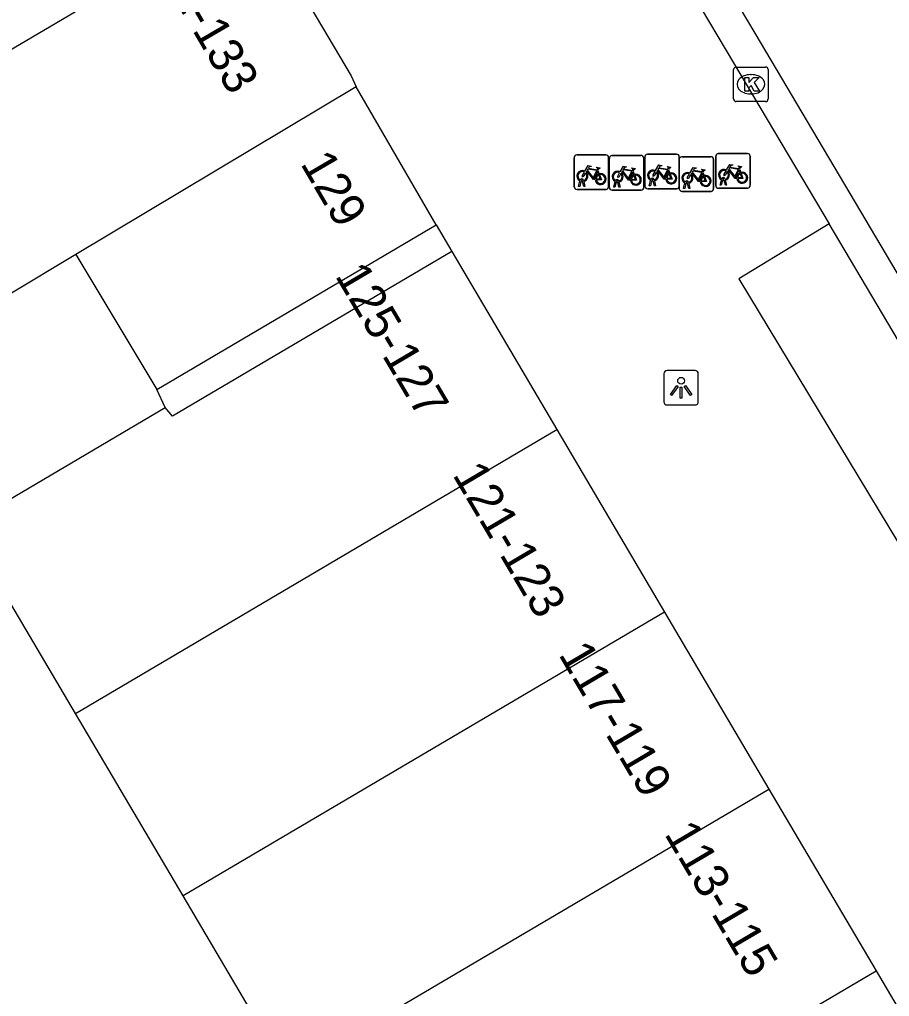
# Model space of a CAD drawing. Extents: x 160379 to 161131, y 383940 to 384849.
# Drawn here: x 161040.91 to 161066.11, y 384411.72 to 384440.01 of the extents above; entities that cross this region are included whole.
import ezdxf

# ---------------------------------------------------------------- set-up
doc = ezdxf.new("R2010")
doc.units = 0
for name, color, linetype in [('IMGEO_Fietsenrek', 7, 'Continuous'), ('IMGEO_Fietspad_gesloten', 7, 'Continuous'), ('IMGEO_Fietspad_open', 7, 'Continuous'), ('IMGEO_Kolk', 7, 'Continuous'), ('IMGEO_Lichtpunt', 7, 'Continuous'), ('IMGEO_Pand', 7, 'Continuous'), ('IMGEO_Pand_nummerreeks', 7, 'Continuous'), ('IMGEO_Pand_overbouw', 7, 'Continuous'), ('IMGEO_Voetpad_open', 7, 'Continuous')]:
    doc.layers.add(name, color=color, linetype=linetype)

msp = doc.modelspace()

# ---------------------------------------------------------------- linework, layer by layer
at = {"layer": 'IMGEO_Fietsenrek'}
for p, q in [((161059.096, 384436.108), (161059.937, 384436.108)), ((161059.937, 384436.108), (161059.096, 384436.108)), ((161061.15, 384436.126), (161061.991, 384436.126)), ((161061.991, 384436.126), (161061.15, 384436.126)), ((161056.974, 384435.165), (161056.974, 384436.006)), ((161056.974, 384436.006), (161056.974, 384435.165)), ((161057.049, 384436.09), (161057.89, 384436.09)), ((161057.89, 384436.09), (161057.049, 384436.09)), ((161057.974, 384436.015), (161057.974, 384435.174)), ((161057.974, 384435.174), (161057.974, 384436.015)), ((161057.994, 384435.147), (161057.994, 384435.988)), ((161057.994, 384435.988), (161057.994, 384435.147)), ((161058.069, 384436.072), (161058.91, 384436.072)), ((161058.91, 384436.072), (161058.069, 384436.072)), ((161058.994, 384435.997), (161058.994, 384435.156)), ((161058.994, 384435.156), (161058.994, 384435.997)), ((161059.021, 384435.183), (161059.021, 384436.024)), ((161059.021, 384436.024), (161059.021, 384435.183)), ((161060.015, 384435.109), (161060.015, 384435.95)), ((161060.015, 384435.95), (161060.015, 384435.109)), ((161060.021, 384436.033), (161060.021, 384435.192)), ((161060.021, 384435.192), (161060.021, 384436.033)), ((161060.09, 384436.034), (161060.931, 384436.034)), ((161060.931, 384436.034), (161060.09, 384436.034)), ((161061.015, 384435.959), (161061.015, 384435.118)), ((161061.015, 384435.118), (161061.015, 384435.959)), ((161061.075, 384435.201), (161061.075, 384436.042)), ((161061.075, 384436.042), (161061.075, 384435.201)), ((161062.075, 384436.051), (161062.075, 384435.21)), ((161062.075, 384435.21), (161062.075, 384436.051)), ((161057.661, 384435.639), (161057.697, 384435.544)), ((161058.681, 384435.621), (161058.717, 384435.526)), ((161059.708, 384435.657), (161059.744, 384435.562)), ((161060.702, 384435.583), (161060.738, 384435.488)), ((161061.762, 384435.675), (161061.798, 384435.58)), ((161057.101, 384435.174), (161057.14, 384435.334)), ((161057.17, 384435.322), (161057.135, 384435.174)), ((161057.212, 384435.346), (161057.211, 384435.35)), ((161057.253, 384435.174), (161057.219, 384435.316)), ((161057.243, 384435.357), (161057.244, 384435.35)), ((161057.251, 384435.32), (161057.286, 384435.174)), ((161058.121, 384435.156), (161058.16, 384435.316)), ((161058.19, 384435.304), (161058.155, 384435.156)), ((161058.232, 384435.328), (161058.231, 384435.332)), ((161058.273, 384435.156), (161058.239, 384435.298)), ((161058.263, 384435.339), (161058.264, 384435.332)), ((161058.271, 384435.302), (161058.306, 384435.156)), ((161059.148, 384435.192), (161059.187, 384435.352)), ((161059.217, 384435.34), (161059.182, 384435.192)), ((161059.259, 384435.364), (161059.258, 384435.368)), ((161059.3, 384435.192), (161059.266, 384435.334)), ((161059.29, 384435.375), (161059.291, 384435.368)), ((161059.298, 384435.338), (161059.333, 384435.192)), ((161060.142, 384435.118), (161060.181, 384435.278)), ((161060.211, 384435.266), (161060.176, 384435.118)), ((161060.253, 384435.29), (161060.252, 384435.294)), ((161060.294, 384435.118), (161060.26, 384435.26)), ((161060.284, 384435.301), (161060.285, 384435.294)), ((161060.292, 384435.264), (161060.327, 384435.118)), ((161061.202, 384435.21), (161061.241, 384435.37)), ((161061.271, 384435.358), (161061.236, 384435.21)), ((161061.313, 384435.382), (161061.312, 384435.386)), ((161061.354, 384435.21), (161061.32, 384435.352)), ((161061.344, 384435.393), (161061.345, 384435.386)), ((161061.352, 384435.356), (161061.387, 384435.21)), ((161057.899, 384435.09), (161057.058, 384435.09)), ((161057.058, 384435.09), (161057.899, 384435.09)), ((161057.135, 384435.174), (161057.101, 384435.174)), ((161057.286, 384435.174), (161057.253, 384435.174)), ((161058.919, 384435.072), (161058.078, 384435.072)), ((161058.078, 384435.072), (161058.919, 384435.072)), ((161058.155, 384435.156), (161058.121, 384435.156)), ((161058.306, 384435.156), (161058.273, 384435.156)), ((161059.946, 384435.108), (161059.105, 384435.108)), ((161059.105, 384435.108), (161059.946, 384435.108)), ((161059.182, 384435.192), (161059.148, 384435.192)), ((161059.333, 384435.192), (161059.3, 384435.192)), ((161060.94, 384435.034), (161060.099, 384435.034)), ((161060.099, 384435.034), (161060.94, 384435.034)), ((161060.176, 384435.118), (161060.142, 384435.118)), ((161060.327, 384435.118), (161060.294, 384435.118)), ((161062, 384435.126), (161061.159, 384435.126)), ((161061.159, 384435.126), (161062, 384435.126)), ((161061.236, 384435.21), (161061.202, 384435.21)), ((161061.387, 384435.21), (161061.354, 384435.21))]:
    msp.add_line(p, q, dxfattribs=at)
for points in [[(161057.308, 384435.564), (161057.256, 384435.474), (161057.216, 384435.449), (161057.217, 384435.496), (161057.272, 384435.59)], [(161057.287, 384435.616), (161057.382, 384435.78), (161057.468, 384435.766), (161057.47, 384435.757), (161057.414, 384435.746), (161057.387, 384435.701), (161057.643, 384435.66)], [(161057.583, 384435.372), (161057.533, 384435.372), (161057.342, 384435.623), (161057.323, 384435.591)], [(161057.63, 384435.635), (161057.373, 384435.676), (161057.356, 384435.647), (161057.523, 384435.427), (161057.63, 384435.635)], [(161057.678, 384435.537), (161057.648, 384435.614), (161057.539, 384435.396), (161057.582, 384435.396)], [(161057.643, 384435.66), (161057.668, 384435.709), (161057.662, 384435.713), (161057.639, 384435.717), (161057.627, 384435.724), (161057.626, 384435.727), (161057.628, 384435.732), (161057.723, 384435.717), (161057.725, 384435.707), (161057.715, 384435.694), (161057.703, 384435.688), (161057.689, 384435.694), (161057.661, 384435.639)], [(161058.328, 384435.546), (161058.276, 384435.456), (161058.236, 384435.431), (161058.237, 384435.478), (161058.292, 384435.572)], [(161058.307, 384435.598), (161058.402, 384435.762), (161058.488, 384435.748), (161058.49, 384435.739), (161058.434, 384435.728), (161058.407, 384435.683), (161058.663, 384435.642)], [(161058.603, 384435.354), (161058.553, 384435.354), (161058.362, 384435.605), (161058.343, 384435.573)], [(161058.65, 384435.617), (161058.393, 384435.658), (161058.376, 384435.629), (161058.543, 384435.409), (161058.65, 384435.617)], [(161058.698, 384435.519), (161058.668, 384435.596), (161058.559, 384435.378), (161058.602, 384435.378)], [(161058.663, 384435.642), (161058.688, 384435.691), (161058.682, 384435.695), (161058.659, 384435.699), (161058.647, 384435.706), (161058.646, 384435.709), (161058.648, 384435.714), (161058.743, 384435.699), (161058.745, 384435.689), (161058.735, 384435.676), (161058.723, 384435.67), (161058.709, 384435.676), (161058.681, 384435.621)], [(161059.355, 384435.582), (161059.303, 384435.492), (161059.263, 384435.467), (161059.264, 384435.514), (161059.319, 384435.608)], [(161059.334, 384435.634), (161059.429, 384435.798), (161059.515, 384435.784), (161059.517, 384435.775), (161059.461, 384435.764), (161059.434, 384435.719), (161059.69, 384435.678)], [(161059.63, 384435.39), (161059.58, 384435.39), (161059.389, 384435.641), (161059.37, 384435.609)], [(161059.677, 384435.653), (161059.42, 384435.694), (161059.403, 384435.665), (161059.57, 384435.445), (161059.677, 384435.653)], [(161059.725, 384435.555), (161059.695, 384435.632), (161059.586, 384435.414), (161059.629, 384435.414)], [(161059.69, 384435.678), (161059.715, 384435.727), (161059.709, 384435.731), (161059.686, 384435.735), (161059.674, 384435.742), (161059.673, 384435.745), (161059.675, 384435.75), (161059.77, 384435.735), (161059.772, 384435.725), (161059.762, 384435.712), (161059.75, 384435.706), (161059.736, 384435.712), (161059.708, 384435.657)], [(161060.328, 384435.56), (161060.423, 384435.724), (161060.509, 384435.71), (161060.511, 384435.701), (161060.455, 384435.69), (161060.428, 384435.645), (161060.684, 384435.604)], [(161060.624, 384435.316), (161060.574, 384435.316), (161060.383, 384435.567), (161060.364, 384435.535)], [(161060.671, 384435.579), (161060.414, 384435.62), (161060.397, 384435.591), (161060.564, 384435.371), (161060.671, 384435.579)], [(161060.719, 384435.481), (161060.689, 384435.558), (161060.58, 384435.34), (161060.623, 384435.34)], [(161060.684, 384435.604), (161060.709, 384435.653), (161060.703, 384435.657), (161060.68, 384435.661), (161060.668, 384435.668), (161060.667, 384435.671), (161060.669, 384435.676), (161060.764, 384435.661), (161060.766, 384435.651), (161060.756, 384435.638), (161060.744, 384435.632), (161060.73, 384435.638), (161060.702, 384435.583)], [(161061.409, 384435.6), (161061.357, 384435.51), (161061.317, 384435.485), (161061.318, 384435.532), (161061.373, 384435.626)], [(161061.388, 384435.652), (161061.483, 384435.816), (161061.569, 384435.802), (161061.571, 384435.793), (161061.515, 384435.782), (161061.488, 384435.737), (161061.744, 384435.696)], [(161061.684, 384435.408), (161061.634, 384435.408), (161061.443, 384435.659), (161061.424, 384435.627)], [(161061.731, 384435.671), (161061.474, 384435.712), (161061.457, 384435.683), (161061.624, 384435.463), (161061.731, 384435.671)], [(161061.779, 384435.573), (161061.749, 384435.65), (161061.64, 384435.432), (161061.683, 384435.432)], [(161061.713, 384435.432), (161061.833, 384435.431), (161061.789, 384435.545)], [(161061.809, 384435.552), (161061.864, 384435.407), (161061.714, 384435.407)], [(161061.744, 384435.696), (161061.769, 384435.745), (161061.763, 384435.749), (161061.74, 384435.753), (161061.728, 384435.76), (161061.727, 384435.763), (161061.729, 384435.768), (161061.824, 384435.753), (161061.826, 384435.743), (161061.816, 384435.73), (161061.804, 384435.724), (161061.79, 384435.73), (161061.762, 384435.675)], [(161057.612, 384435.396), (161057.732, 384435.395), (161057.688, 384435.509)], [(161057.708, 384435.516), (161057.763, 384435.371), (161057.613, 384435.371)], [(161058.632, 384435.378), (161058.752, 384435.377), (161058.708, 384435.491)], [(161058.728, 384435.498), (161058.783, 384435.353), (161058.633, 384435.353)], [(161059.659, 384435.414), (161059.779, 384435.413), (161059.735, 384435.527)], [(161059.755, 384435.534), (161059.81, 384435.389), (161059.66, 384435.389)], [(161060.349, 384435.508), (161060.297, 384435.418), (161060.257, 384435.393), (161060.258, 384435.44), (161060.313, 384435.534)], [(161060.653, 384435.34), (161060.773, 384435.339), (161060.729, 384435.453)], [(161060.749, 384435.46), (161060.804, 384435.315), (161060.654, 384435.315)]]:
    msp.add_lwpolyline(points, dxfattribs=at)
for centre, radius, start, end in [((161059.099, 384436.03), 0.0779, 92.4484, 184.2845), ((161059.099, 384436.03), 0.0779, 92.4484, 184.2845), ((161059.943, 384436.03), 0.0779, 2.4484, 94.2845), ((161059.943, 384436.03), 0.0779, 2.4484, 94.2845), ((161061.153, 384436.048), 0.0779, 92.4484, 184.2845), ((161061.153, 384436.048), 0.0779, 92.4484, 184.2845), ((161061.997, 384436.048), 0.0779, 2.4484, 94.2845), ((161061.997, 384436.048), 0.0779, 2.4484, 94.2845), ((161057.052, 384436.012), 0.0779, 92.4484, 184.2845), ((161057.052, 384436.012), 0.0779, 92.4484, 184.2845), ((161057.896, 384436.012), 0.0779, 2.4484, 94.2845), ((161057.896, 384436.012), 0.0779, 2.4484, 94.2845), ((161058.072, 384435.994), 0.0779, 92.4484, 184.2845), ((161058.072, 384435.994), 0.0779, 92.4484, 184.2845), ((161058.916, 384435.994), 0.0779, 2.4484, 94.2845), ((161058.916, 384435.994), 0.0779, 2.4484, 94.2845), ((161060.093, 384435.956), 0.0779, 92.4484, 184.2845), ((161060.093, 384435.956), 0.0779, 92.4484, 184.2845), ((161060.937, 384435.956), 0.0779, 2.4484, 94.2845), ((161060.937, 384435.956), 0.0779, 2.4484, 94.2845), ((161057.214, 384435.475), 0.159, 62.6766, 242.1369), ((161057.214, 384435.475), 0.129, 63.3192, 238.903), ((161057.214, 384435.475), 0.129, 283.6043, 43.4302), ((161057.214, 384435.475), 0.159, 283.5766, 46.6042), ((161057.741, 384435.391), 0.159, 187.0065, 105.7708), ((161058.234, 384435.457), 0.159, 62.6766, 242.1369), ((161058.234, 384435.457), 0.129, 63.3192, 238.903), ((161058.234, 384435.457), 0.129, 283.6043, 43.4302), ((161058.234, 384435.457), 0.159, 283.5766, 46.6042), ((161059.261, 384435.493), 0.159, 62.6766, 242.1369), ((161059.261, 384435.493), 0.129, 63.3192, 238.903), ((161059.261, 384435.493), 0.129, 283.6043, 43.4302), ((161059.261, 384435.493), 0.159, 283.5766, 46.6042), ((161059.788, 384435.409), 0.159, 113.3408, 178.3217), ((161059.788, 384435.409), 0.159, 187.0065, 105.7708), ((161060.255, 384435.419), 0.159, 62.6766, 242.1369), ((161060.255, 384435.419), 0.129, 63.3192, 238.903), ((161061.315, 384435.511), 0.159, 62.6766, 242.1369), ((161061.315, 384435.511), 0.129, 63.3192, 238.903), ((161061.315, 384435.511), 0.129, 283.6043, 43.4302), ((161061.315, 384435.511), 0.159, 283.5766, 46.6042), ((161061.842, 384435.427), 0.159, 113.3408, 178.3217), ((161061.842, 384435.427), 0.159, 187.0065, 105.7708), ((161061.842, 384435.427), 0.129, 113.923, 177.9556), ((161061.842, 384435.427), 0.129, 188.6715, 104.5883), ((161057.194, 384435.346), 0.0499, 12.8025, 158.6934), ((161057.214, 384435.475), 0.159, 253.9967, 271.7867), ((161057.194, 384435.346), 0.0174, 12.8025, 163.4502), ((161057.214, 384435.475), 0.129, 253.415, 269.0204), ((161057.741, 384435.391), 0.159, 113.3408, 178.3217), ((161057.741, 384435.391), 0.129, 113.923, 177.9556), ((161057.741, 384435.391), 0.129, 188.6715, 104.5883), ((161058.214, 384435.328), 0.0499, 12.8025, 158.6934), ((161058.234, 384435.457), 0.159, 253.9967, 271.7867), ((161058.214, 384435.328), 0.0174, 12.8025, 163.4502), ((161058.234, 384435.457), 0.129, 253.415, 269.0204), ((161058.761, 384435.373), 0.159, 113.3408, 178.3217), ((161058.761, 384435.373), 0.159, 187.0065, 105.7708), ((161058.761, 384435.373), 0.129, 113.923, 177.9556), ((161058.761, 384435.373), 0.129, 188.6715, 104.5883), ((161059.241, 384435.364), 0.0499, 12.8025, 158.6934), ((161059.261, 384435.493), 0.159, 253.9967, 271.7867), ((161059.241, 384435.364), 0.0174, 12.8025, 163.4502), ((161059.261, 384435.493), 0.129, 253.415, 269.0204), ((161059.788, 384435.409), 0.129, 113.923, 177.9556), ((161059.788, 384435.409), 0.129, 188.6715, 104.5883), ((161060.235, 384435.29), 0.0499, 12.8025, 158.6934), ((161060.255, 384435.419), 0.159, 253.9967, 271.7867), ((161060.235, 384435.29), 0.0174, 12.8025, 163.4502), ((161060.255, 384435.419), 0.129, 253.415, 269.0204), ((161060.255, 384435.419), 0.129, 283.6043, 43.4302), ((161060.255, 384435.419), 0.159, 283.5766, 46.6042), ((161060.782, 384435.335), 0.159, 113.3408, 178.3217), ((161060.782, 384435.335), 0.159, 187.0065, 105.7708), ((161060.782, 384435.335), 0.129, 113.923, 177.9556), ((161060.782, 384435.335), 0.129, 188.6715, 104.5883), ((161061.295, 384435.382), 0.0499, 12.8025, 158.6934), ((161061.315, 384435.511), 0.159, 253.9967, 271.7867), ((161061.295, 384435.382), 0.0174, 12.8025, 163.4502), ((161061.315, 384435.511), 0.129, 253.415, 269.0204), ((161057.052, 384435.168), 0.0779, 182.4484, 274.2845), ((161057.052, 384435.168), 0.0779, 182.4484, 274.2845), ((161057.896, 384435.168), 0.0779, 272.4484, 4.2845), ((161057.896, 384435.168), 0.0779, 272.4484, 4.2845), ((161058.072, 384435.15), 0.0779, 182.4484, 274.2845), ((161058.072, 384435.15), 0.0779, 182.4484, 274.2845), ((161058.916, 384435.15), 0.0779, 272.4484, 4.2845), ((161058.916, 384435.15), 0.0779, 272.4484, 4.2845), ((161059.099, 384435.186), 0.0779, 182.4484, 274.2845), ((161059.099, 384435.186), 0.0779, 182.4484, 274.2845), ((161059.943, 384435.186), 0.0779, 272.4484, 4.2845), ((161059.943, 384435.186), 0.0779, 272.4484, 4.2845), ((161060.093, 384435.112), 0.0779, 182.4484, 274.2845), ((161060.093, 384435.112), 0.0779, 182.4484, 274.2845), ((161060.937, 384435.112), 0.0779, 272.4484, 4.2845), ((161060.937, 384435.112), 0.0779, 272.4484, 4.2845), ((161061.153, 384435.204), 0.0779, 182.4484, 274.2845), ((161061.153, 384435.204), 0.0779, 182.4484, 274.2845), ((161061.997, 384435.204), 0.0779, 272.4484, 4.2845), ((161061.997, 384435.204), 0.0779, 272.4484, 4.2845)]:
    msp.add_arc(centre, radius, start, end, dxfattribs=at)
at = {"layer": 'IMGEO_Fietspad_gesloten'}
msp.add_lwpolyline([(161061.242, 384441.244), (161062.207, 384439.614), (161066.47, 384432.416), (161070.931, 384424.974)], dxfattribs=at)
at = {"layer": 'IMGEO_Fietspad_open'}
for points in [[(161060.414, 384440.747), (161061.38, 384439.117), (161064.36, 384434.089)], [(161070.1, 384424.406), (161064.36, 384434.089)]]:
    msp.add_lwpolyline(points, dxfattribs=at)
at = {"layer": 'IMGEO_Kolk'}
for p, q in [((161061.594, 384437.708), (161061.594, 384438.56)), ((161061.669, 384438.634), (161062.521, 384438.634)), ((161062.082, 384438.414), (161062.107, 384438.414)), ((161062.595, 384438.56), (161062.595, 384437.708)), ((161062.105, 384437.854), (161062.08, 384437.854)), ((161062.521, 384437.634), (161061.669, 384437.634))]:
    msp.add_line(p, q, dxfattribs=at)
for points in [[(161061.594, 384437.708), (161061.594, 384438.56)], [(161061.669, 384438.634), (161062.521, 384438.634)], [(161062.595, 384438.56), (161062.595, 384437.708)], [(161061.915, 384438.334), (161062.038, 384438.334), (161062.038, 384438.183), (161062.168, 384438.334), (161062.332, 384438.334), (161062.186, 384438.183), (161062.339, 384437.934), (161062.187, 384437.934), (161062.102, 384438.098), (161062.038, 384438.031), (161062.038, 384437.934), (161061.915, 384437.934), (161061.915, 384438.334)], [(161062.521, 384437.634), (161061.669, 384437.634)]]:
    msp.add_lwpolyline(points, dxfattribs=at)
for centre, start, end in [((161061.671, 384438.558), 91.552, 178.448), ((161061.671, 384438.558), 91.552, 178.448), ((161062.519, 384438.558), 1.552, 88.448), ((161062.519, 384438.558), 1.552, 88.448), ((161061.671, 384437.71), 181.552, 268.448), ((161061.671, 384437.71), 181.552, 268.448), ((161062.519, 384437.71), 271.552, 358.448), ((161062.519, 384437.71), 271.552, 358.448)]:
    msp.add_arc(centre, 0.0765, start, end, dxfattribs=at)
for centre, major_axis, ratio, start_param, end_param in [((161062.081, 384438.134), (-0.387, 0.002), 0.722429, 4.712389, 7.853982), ((161062.106, 384438.134), (-0.39, 0.002), 0.717154, 1.570796, 4.712389)]:
    msp.add_ellipse(centre, major_axis=major_axis, ratio=ratio, start_param=start_param, end_param=end_param, dxfattribs=at)
at = {"layer": 'IMGEO_Lichtpunt'}
for p, q in [((161059.574, 384429.749), (161059.574, 384428.942)), ((161059.574, 384429.749), (161059.574, 384428.942)), ((161060.476, 384429.844), (161059.668, 384429.844)), ((161060.476, 384429.844), (161059.668, 384429.844)), ((161060.57, 384428.942), (161060.57, 384429.749)), ((161060.57, 384428.942), (161060.57, 384429.749)), ((161059.668, 384428.848), (161060.476, 384428.848)), ((161059.668, 384428.848), (161060.476, 384428.848))]:
    msp.add_line(p, q, dxfattribs=at)
for points in [[(161059.948, 384429.413), (161059.987, 384429.385), (161059.799, 384429.123), (161059.761, 384429.15), (161059.948, 384429.413)], [(161060.05, 384429.365), (161060.097, 384429.365), (161060.097, 384429.043), (161060.05, 384429.043), (161060.05, 384429.365)], [(161060.16, 384429.385), (161060.198, 384429.412), (161060.385, 384429.15), (161060.346, 384429.122), (161060.16, 384429.385)]]:
    msp.add_lwpolyline(points, dxfattribs=at)
msp.add_circle((161060.073, 384429.547), 0.0994, dxfattribs=at)
for centre, start, end in [((161059.668, 384429.749), 90, 180), ((161059.668, 384429.749), 90, 180), ((161060.476, 384429.749), 0, 90), ((161060.476, 384429.749), 0, 90), ((161059.668, 384428.942), 180, 270), ((161059.668, 384428.942), 180, 270), ((161060.476, 384428.942), 270, 0), ((161060.476, 384428.942), 270, 360)]:
    msp.add_arc(centre, 0.0946, start, end, dxfattribs=at)
at = {"layer": 'IMGEO_Pand'}
for points in [[(161033.528, 384434.943), (161047.632, 384443.257)], [(161047.632, 384443.257), (161050.517, 384438.378), (161050.66, 384438.06)], [(161050.66, 384438.06), (161042.547, 384433.202), (161036.651, 384429.67), (161033.528, 384434.943)], [(161045.132, 384428.779), (161044.888, 384429.294), (161048.67, 384431.525), (161052.976, 384434.065)], [(161052.976, 384434.065), (161053.43, 384433.295)], [(161053.43, 384433.295), (161045.347, 384428.527), (161045.132, 384428.779)], [(161053.43, 384433.295), (161056.474, 384428.135)], [(161042.531, 384419.916), (161039.324, 384425.352), (161045.132, 384428.779)], [(161042.531, 384419.916), (161056.474, 384428.135)], [(161056.474, 384428.135), (161059.591, 384422.852)], [(161059.591, 384422.852), (161045.648, 384414.632)], [(161059.591, 384422.852), (161062.614, 384417.727)], [(161045.648, 384414.632), (161042.531, 384419.916)], [(161048.671, 384409.508), (161062.614, 384417.727)], [(161062.614, 384417.727), (161065.721, 384412.461)], [(161048.671, 384409.508), (161045.648, 384414.632)], [(161044.009, 384399.662), (161065.721, 384412.461)], [(161065.721, 384412.461), (161068.766, 384407.3)]]:
    msp.add_lwpolyline(points, dxfattribs=at)
at = {"layer": 'IMGEO_Pand_overbouw'}
msp.add_lwpolyline([(161044.888, 384429.294), (161048.67, 384431.525), (161052.976, 384434.065), (161050.66, 384438.06), (161042.547, 384433.202)], close=True, dxfattribs=at)
at = {"layer": 'IMGEO_Voetpad_open'}
for points in [[(161052.976, 384434.065), (161050.66, 384438.06)], [(161064.36, 384434.089), (161061.749, 384432.499), (161068.382, 384421.504)]]:
    msp.add_lwpolyline(points, dxfattribs=at)

# ---------------------------------------------------------------- texts
at = {"layer": 'IMGEO_Pand_nummerreeks'}
for s, rotation, p in [('131-133', 300.2228, (161044.558, 384442.018)), ('129', 300.3264, (161049.033, 384435.838)), ('125-127', 300.5369, (161050.037, 384432.592)), ('121-123', 300.5388, (161053.437, 384426.828)), ('117-119', 300.5388, (161056.506, 384421.626)), ('113-115', 300.5388, (161059.572, 384416.428))]:
    msp.add_text(s, height=1, rotation=rotation, dxfattribs=at).set_placement(p)

doc.saveas('drawing.dxf')
